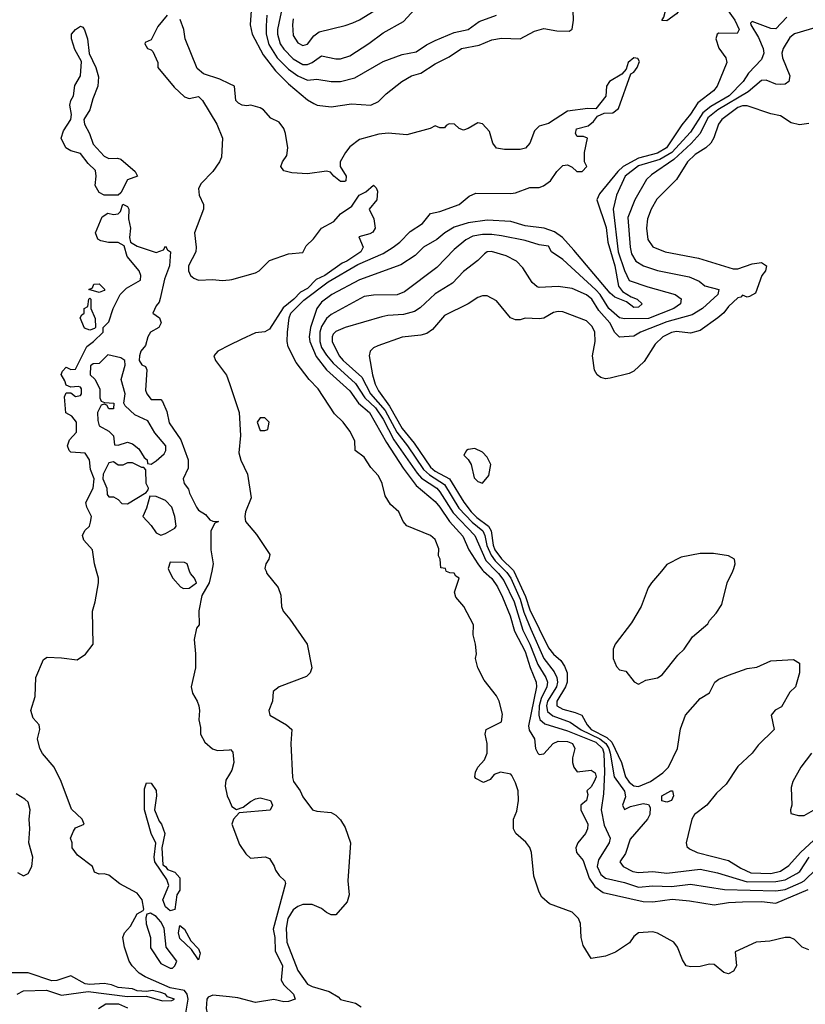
# Model space of a CAD drawing. Header units: inches. Extents: x 2348352 to 2479776, y 460422 to 613655.
# Tile 270 of 590: x 2389114 to 2392435, y 558168 to 562331. Entities that reach past the tile are written whole.
import ezdxf

# ---------------------------------------------------------------- set-up
doc = ezdxf.new("R2010")
doc.units = ezdxf.units.IN
doc.header["$MEASUREMENT"] = 0
for name, color, linetype in [('C3585', 7, 'Continuous'), ('C3586', 7, 'Continuous'), ('C3595', 7, 'Continuous'), ('C3596', 7, 'Continuous')]:
    doc.layers.add(name, color=color, linetype=linetype)

msp = doc.modelspace()

# ---------------------------------------------------------------- linework, layer by layer
at = {"layer": 'C3585', "color": 4}
for points, elevation in [([(2389816, 558130), (2389826.3, 558190), (2389821.6, 558210), (2389810, 558226), (2389750, 558237.3), (2389643.3, 558283.3), (2389619.1, 558299.1), (2389589.7, 558329.7), (2389577, 558350), (2389557, 558410), (2389549.4, 558450.6), (2389556, 558470), (2389582, 558498), (2389609.6, 558550.4), (2389635.3, 558564.7), (2389638, 558570), (2389631.6, 558610), (2389610, 558638), (2389536.6, 558676.6), (2389490, 558713.2), (2389470, 558719), (2389450, 558718), (2389430, 558726), (2389422, 558750), (2389358, 558798), (2389335.3, 558830), (2389335.3, 558850), (2389328.7, 558870), (2389340.4, 558899.6), (2389350, 558914), (2389386, 558930), (2389378, 558950), (2389332.9, 558992.9), (2389289, 559110), (2389259, 559170), (2389210, 559229), (2389199.3, 559250), (2389189, 559290), (2389199, 559330), (2389195.3, 559350), (2389170, 559378), (2389161.2, 559410), (2389179, 559470), (2389181.2, 559550), (2389213.6, 559626.4), (2389230, 559636), (2389290, 559633.4), (2389356, 559624), (2389392.1, 559647.9), (2389424, 559690), (2389421.2, 559830), (2389432.7, 559870), (2389447, 559950), (2389446.6, 559970), (2389438, 560000)], 48), ([(2389746, 560000), (2389761, 559970), (2389792.8, 559932.8), (2389806.4, 559926.4), (2389830, 559927), (2389860.9, 559950), (2389852.7, 559970), (2389835.1, 559990), (2389831.9, 560000)], 48), ([(2389925.6, 560000), (2389914.8, 559950), (2389883.6, 559896.4), (2389871.1, 559831.1), (2389872.7, 559772.7), (2389861, 559759), (2389850.8, 559710), (2389857.3, 559650), (2389856.3, 559590), (2389839.1, 559510), (2389843.8, 559483.8), (2389864, 559450), (2389870.7, 559429.3), (2389874, 559410), (2389870.9, 559370.9), (2389878, 559338), (2389877.3, 559310), (2389895.8, 559275.8), (2389928.2, 559248.2), (2389950, 559240.7), (2390000, 559244.3)], 48), ([(2390000, 559141), (2389984.9, 559115.1), (2389982, 559090), (2389990.7, 559050), (2390000, 559028.1)], 48), ([(2389104.5, 558724.5), (2389130, 558711.3), (2389150, 558721), (2389165.2, 558750), (2389169.2, 558790), (2389152.3, 558850), (2389156, 558910), (2389153.2, 558950), (2389158, 558990), (2389150, 559022), (2389135.9, 559035.9), (2389098.3, 559058.3)], 52), ([(2389102.4, 558210), (2389130, 558224.7), (2389226.8, 558226.8), (2389290, 558206.9), (2389402.3, 558222.3), (2389570, 558200.8), (2389650, 558202), (2389717.5, 558182.5), (2389756.2, 558183.8), (2389768.7, 558190), (2389739.1, 558199.1), (2389729.5, 558210), (2389710, 558217.8), (2389674.6, 558225.4), (2389650, 558222), (2389610, 558224.5), (2389590, 558232.9), (2389530, 558238.9), (2389502, 558250), (2389470, 558255.4), (2389410, 558250.9), (2389390, 558254.5), (2389330, 558288.2), (2389271.1, 558268.9), (2389250, 558267.4), (2389150, 558300.5), (2389080.9, 558300.9)], 52), ([(2390000, 558199), (2389930, 558205.7), (2389910, 558198), (2389904.3, 558190), (2389901.4, 558150), (2389910, 558110.8), (2389930, 558090.8), (2389948.4, 558091.6), (2389949.2, 558110), (2389976.1, 558123.9), (2389990, 558126.7), (2390000, 558125.4)], 48), ([(2389446, 558150), (2389478, 558170), (2389531, 558170), (2389570, 558152.7)], 48)]:
    msp.add_lwpolyline(points, dxfattribs=dict(at, elevation=elevation))
for points, elevation in [([(2389750, 558562.7), (2389730, 558579.3), (2389718, 558610), (2389744, 558670), (2389736, 558696), (2389685.2, 558770), (2389682.7, 558790), (2389689.2, 558849.2), (2389669, 558890), (2389641.2, 558990), (2389641.5, 559078.5), (2389650, 559104.7), (2389670, 559102.8), (2389690, 559071.3), (2389692, 559050), (2389682.8, 558990), (2389702.8, 558942.8), (2389713, 558930), (2389726.8, 558890), (2389714.8, 558830), (2389718, 558758), (2389730, 558751), (2389738, 558738), (2389770, 558726.8), (2389790, 558702), (2389790.4, 558650), (2389778, 558630), (2389770, 558568.7)], 44), ([(2389666.4, 558553.6), (2389651.1, 558548.9), (2389646.4, 558533.6), (2389647.9, 558507.9), (2389666, 558450), (2389667.1, 558407.1), (2389710, 558340.7), (2389750, 558320.7), (2389759.3, 558320.7), (2389769.3, 558330.7), (2389777.2, 558350), (2389732.3, 558410), (2389723.7, 558490), (2389710, 558516), (2389690, 558539.5)], 48), ([(2389870, 558355.3), (2389839.3, 558399.3), (2389790, 558446.6), (2389785.1, 558470), (2389790, 558501), (2389810, 558486), (2389836.7, 558436.7), (2389870, 558402.8), (2389876.1, 558383.9)], 44)]:
    msp.add_lwpolyline(points, close=True, dxfattribs=dict(at, elevation=elevation))
at = {"layer": 'C3586', "color": 4}
for points, elevation in [([(2389737.6, 562350), (2389697.5, 562302.5), (2389670, 562246), (2389644.7, 562235.3), (2389642, 562230), (2389654, 562210), (2389670, 562204.7), (2389676.8, 562196.8), (2389698, 562150), (2389698, 562130), (2389766.2, 562046.2), (2389810, 562004.7), (2389830, 561998), (2389870, 562006), (2389886, 561990), (2389947.7, 561890), (2389970.5, 561830), (2389966.8, 561750), (2389958.8, 561730), (2389930.4, 561689.6), (2389880.7, 561639.3), (2389870, 561618), (2389873, 561590), (2389890.4, 561550), (2389890.5, 561530), (2389852.7, 561430), (2389860.3, 561370), (2389858.7, 561350), (2389827, 561290), (2389826.7, 561270), (2389836.3, 561250), (2389850, 561238), (2389870, 561230.4), (2389930, 561233.4), (2389970, 561228), (2390000, 561231.5)], 52), ([(2390000, 562060.6), (2389959.9, 562079.9), (2389890, 562103), (2389864.4, 562124.4), (2389812.7, 562250), (2389807.7, 562290), (2389791.8, 562331.8)], 56), ([(2389438, 560000), (2389429.3, 560030.7), (2389421.2, 560090), (2389385.2, 560130), (2389379, 560150), (2389389.3, 560170.7), (2389408.7, 560190), (2389412.9, 560207.1), (2389417.2, 560230), (2389397.2, 560270), (2389393.2, 560290), (2389424, 560350), (2389429, 560390), (2389413.2, 560430), (2389409, 560470), (2389390, 560498), (2389330, 560502), (2389322, 560510), (2389315.3, 560530), (2389324.7, 560555.3), (2389353.2, 560586.8), (2389354, 560630), (2389334.6, 560654.6), (2389309.2, 560669.2), (2389303.1, 560736.9), (2389310, 560754), (2389330, 560754), (2389350, 560738), (2389370, 560742), (2389375.3, 560750), (2389375.3, 560770), (2389370, 560778), (2389360.4, 560780.4), (2389330, 560778), (2389310, 560786), (2389304.7, 560804.7), (2389289.2, 560830.8), (2389294.6, 560845.4), (2389310, 560862), (2389330, 560852), (2389350, 560854), (2389398, 560950), (2389426, 560970), (2389466, 561010), (2389466, 561030), (2389490, 561054), (2389508, 561110), (2389539, 561170), (2389564.5, 561195.5), (2389624, 561230), (2389626, 561250), (2389619.3, 561270), (2389567.3, 561330), (2389555.5, 561375.5), (2389530, 561389.6), (2389489.5, 561389.5), (2389456, 561396), (2389443.2, 561403.2), (2389434, 561430), (2389462.7, 561497.3), (2389486.8, 561513.2), (2389510, 561507.7), (2389530, 561510.8), (2389539.6, 561520.4), (2389550, 561551), (2389570, 561542), (2389574.8, 561530), (2389574, 561490), (2389581.6, 561450), (2389577.3, 561410), (2389582, 561390), (2389610, 561373.4), (2389690, 561347.3), (2389722, 561358), (2389730, 561374), (2389738, 561358), (2389751.3, 561350), (2389746.8, 561290), (2389725.2, 561234.8), (2389708, 561152), (2389703.5, 561136.5), (2389690, 561122), (2389676, 561090), (2389704.7, 561070), (2389711.1, 561048.9), (2389702, 561030), (2389666.8, 561010), (2389654.8, 560990), (2389645.8, 560954.2), (2389625.5, 560930), (2389620.7, 560910), (2389618.8, 560890), (2389630, 560871.3), (2389645.4, 560865.4), (2389651.1, 560851.1), (2389645.5, 560765.5), (2389650.7, 560750), (2389670, 560725.5), (2389710, 560726), (2389717.5, 560717.5), (2389735.1, 560675.1), (2389746.1, 560626.1), (2389794.6, 560554.6), (2389825.7, 560470), (2389825.2, 560434.8), (2389804.9, 560390), (2389808.2, 560370), (2389826.6, 560346.6), (2389831, 560329), (2389860.5, 560270), (2389870, 560257.3), (2389898.5, 560238.5), (2389916.9, 560216.9), (2389930, 560211.3), (2389954, 560210), (2389938, 560202), (2389922, 560170), (2389922, 560090), (2389932, 560030), (2389925.6, 560000)], 48), ([(2390000, 560954.6), (2389950.8, 560930), (2389934.8, 560910), (2389940.7, 560890), (2389987.8, 560827.8), (2390000, 560792.3)], 52), ([(2389831.9, 560000), (2389822, 560030), (2389810, 560036), (2389750, 560038), (2389741, 560010), (2389746, 560000)], 48)]:
    msp.add_lwpolyline(points, dxfattribs=dict(at, elevation=elevation))
at = {"layer": 'C3586', "color": 4, "elevation": 48}
for points in [[(2389490, 561744.9), (2389526.4, 561746.4), (2389541, 561741), (2389602, 561690), (2389611.3, 561670), (2389570, 561654), (2389540.5, 561599.5), (2389530, 561589.3), (2389470, 561589.3), (2389450, 561601.2), (2389432.7, 561630), (2389437.2, 561670), (2389433.8, 561693.8), (2389402.7, 561722.7), (2389370, 561766), (2389330, 561777), (2389309, 561790), (2389289.2, 561830), (2389298.6, 561861.4), (2389329.2, 561910), (2389332.3, 561930), (2389326, 561970), (2389329.2, 561990), (2389341.2, 562010), (2389346.3, 562053.7), (2389370, 562094), (2389374.5, 562154.5), (2389346, 562206), (2389332.3, 562250), (2389333.2, 562270), (2389349, 562290), (2389370, 562304), (2389379.9, 562299.9), (2389388, 562288), (2389400.4, 562250), (2389407.9, 562187.9), (2389435.8, 562130), (2389446.4, 562090), (2389444.4, 562050), (2389422.6, 561997.4), (2389410.6, 561950), (2389384.9, 561910), (2389387.7, 561890), (2389408.4, 561850), (2389424.6, 561804.6), (2389470, 561754)], [(2389450, 561178), (2389406, 561190), (2389422, 561198), (2389427.3, 561212.7), (2389450, 561214), (2389474, 561190), (2389470, 561186)], [(2389410, 561018), (2389387.3, 561027.3), (2389368.7, 561070), (2389376.4, 561083.6), (2389386, 561090), (2389386, 561110), (2389402, 561118), (2389406, 561150), (2389410, 561154), (2389414, 561150), (2389414, 561110), (2389432.7, 561067.3), (2389434, 561030), (2389430, 561026)], [(2389486.4, 560913.6), (2389450, 560878), (2389423.6, 560876.4), (2389412.7, 560867.3), (2389412, 560830), (2389430.9, 560810.9), (2389452, 560770), (2389452.7, 560732.7), (2389458, 560718), (2389472.7, 560712.7), (2389512, 560710), (2389510, 560686), (2389490, 560686), (2389482, 560702), (2389470, 560706), (2389458, 560702), (2389442, 560670), (2389443.6, 560636.4), (2389450, 560614), (2389490, 560592), (2389510, 560572), (2389514, 560534), (2389530, 560532), (2389570, 560544.7), (2389590, 560538), (2389616.9, 560516.9), (2389639.6, 560479.6), (2389652, 560470), (2389654, 560454), (2389670, 560452), (2389690, 560466), (2389723.9, 560496.1), (2389731.3, 560510), (2389731.3, 560530), (2389684.9, 560584.9), (2389655.5, 560635.5), (2389600.8, 560660.8), (2389559, 560699), (2389554, 560710), (2389559.3, 560750), (2389542.7, 560810), (2389559.6, 560870), (2389558, 560890), (2389541.6, 560901.6)], [(2389510, 560462), (2389490, 560458), (2389466, 560410), (2389464.7, 560390), (2389482, 560350), (2389483.6, 560323.6), (2389490, 560314), (2389510, 560314), (2389530, 560302), (2389546, 560286), (2389570, 560284.7), (2389648.4, 560331.6), (2389656.4, 560343.6), (2389658, 560350), (2389648.7, 560370), (2389647.3, 560427.3), (2389638, 560438), (2389630, 560438), (2389590, 560458), (2389570, 560458), (2389550, 560448), (2389530, 560448)], [(2389663.6, 560316.4), (2389650, 560266), (2389634, 560230), (2389670, 560192), (2389690, 560162), (2389710, 560152), (2389730, 560158), (2389770, 560181), (2389775.1, 560190), (2389769.4, 560230.6), (2389756.9, 560270), (2389730, 560297.6), (2389690, 560315.3)]]:
    msp.add_lwpolyline(points, close=True, dxfattribs=at)
at = {"layer": 'C3595', "color": 4}
for points, elevation in [([(2390154.9, 560000), (2390159.1, 559990), (2390206.8, 559930), (2390218, 559898), (2390220.7, 559850), (2390227.3, 559830), (2390256, 559796), (2390328.5, 559690), (2390348.7, 559590), (2390341.3, 559570), (2390325.5, 559554.5), (2390211, 559510), (2390185.5, 559490), (2390182, 559450), (2390166.7, 559410), (2390170.4, 559390.4), (2390242, 559350), (2390264, 559330), (2390259.5, 559270), (2390266.3, 559126.3), (2390270.6, 559110), (2390299.1, 559070), (2390310, 559044.7), (2390352, 558990), (2390370, 558984), (2390430, 558978.8), (2390450, 558967.3), (2390470, 558947.3), (2390490, 558914.8), (2390512.7, 558850), (2390500.7, 558690), (2390506.8, 558630), (2390498.5, 558601.5), (2390450, 558546), (2390430, 558546), (2390410, 558555.3), (2390390, 558573.2), (2390350, 558589.4), (2390310, 558589.4), (2390290, 558582), (2390270, 558566.6), (2390247.9, 558530), (2390239.6, 558490), (2390242.7, 558430), (2390290, 558310.8), (2390330, 558253.4), (2390350, 558243.1), (2390421.6, 558221.6), (2390459.5, 558199.5), (2390470, 558188.2), (2390532.8, 558172.8), (2390556.7, 558156.7)], 52), ([(2392450, 558398), (2392422, 558410), (2392390, 558442), (2392370.9, 558450.9), (2392350, 558450.8), (2392285.8, 558434.2), (2392228, 558430), (2392138, 558390), (2392144, 558330), (2392132.1, 558307.9), (2392110, 558296), (2392090, 558302.8), (2392050, 558336), (2392030, 558337.3), (2391990, 558328), (2391950, 558326), (2391931, 558331), (2391915.3, 558355.3), (2391894.8, 558410), (2391878.8, 558430), (2391810, 558468.4), (2391790, 558473.7), (2391729.7, 558470.3), (2391710, 558454.8), (2391691.8, 558428.2), (2391632.1, 558387.9), (2391590, 558370.8), (2391530, 558362), (2391496, 558416), (2391487.3, 558450), (2391484.9, 558510), (2391476.3, 558530), (2391450, 558558), (2391353.2, 558593.2), (2391320.7, 558620.7), (2391310, 558642), (2391287.3, 558710), (2391277.6, 558810), (2391270.3, 558830.3), (2391253.8, 558853.8), (2391210.8, 558890), (2391200.7, 558910), (2391202, 558950), (2391215.1, 558984.9), (2391223, 559030), (2391220.5, 559070), (2391210, 559104.7), (2391194.6, 559134.6), (2391190, 559141), (2391146, 559150), (2391120.2, 559139.8), (2391102, 559118), (2391074, 559106), (2391042, 559122), (2391038, 559130), (2391041, 559150), (2391051, 559170), (2391078.7, 559201.3), (2391090.3, 559229.7), (2391090.6, 559270.6), (2391081, 559310), (2391086, 559330), (2391150, 559362), (2391155.2, 559395.2), (2391141, 559450), (2391130, 559472), (2391078, 559538), (2391050.9, 559590.9), (2391041, 559630), (2391044.7, 559650), (2391041, 559690), (2391031, 559730), (2391032.7, 559772.7), (2390991, 559850), (2390958, 559890), (2390951.3, 559910), (2390972, 559970), (2390958, 559978), (2390950, 559991.3), (2390932, 559992), (2390918, 559998), (2390917.3, 560000)], 56), ([(2391074.5, 560000), (2391110, 559968.8), (2391133.1, 559933.1), (2391155.5, 559890), (2391187.3, 559810), (2391205.8, 559745.8), (2391250, 559659.3), (2391271.6, 559591.6), (2391297.7, 559530), (2391298.5, 559510), (2391265.1, 559345.1), (2391267, 559327), (2391290.6, 559290), (2391294, 559250), (2391304, 559230), (2391310, 559224), (2391330, 559227.3), (2391369.7, 559270.3), (2391390, 559280.4), (2391430, 559278.7), (2391450.6, 559270), (2391460.7, 559250), (2391450.8, 559210), (2391450.9, 559190.9), (2391456, 559170), (2391470, 559151.3), (2391530, 559157.3), (2391546.8, 559146.8), (2391550.2, 559130), (2391542, 559110), (2391530, 559088), (2391512, 559070), (2391515.3, 559055.3), (2391510.5, 559030), (2391486, 559010), (2391485.5, 558990), (2391515.6, 558930), (2391514.6, 558910), (2391505.3, 558890), (2391473, 558850), (2391465.5, 558830), (2391468, 558810), (2391495.4, 558775.4), (2391521.2, 558701.2), (2391545.2, 558665.2), (2391580.5, 558640.5), (2391750, 558602.6), (2391790, 558601.1), (2391871.7, 558611.7), (2391945.1, 558605.1), (2392050, 558588.2), (2392110, 558598), (2392170, 558601.1), (2392250, 558602.6), (2392310, 558596), (2392447, 558653)], 64), ([(2391128.7, 560000), (2391138.6, 559990), (2391160.6, 559960.6), (2391204.5, 559870), (2391240.7, 559750), (2391271, 559690), (2391304.5, 559604.5), (2391338.5, 559550), (2391344.7, 559530), (2391342.8, 559510), (2391318.8, 559461.2), (2391310.1, 559430), (2391308.4, 559390), (2391312.3, 559372.3), (2391333.4, 559353.4), (2391430, 559323.5), (2391550, 559275.6), (2391577.6, 559250), (2391583, 559230), (2391586.3, 559150), (2391582.5, 559057.5), (2391572.4, 558990), (2391584.7, 558924.7), (2391610.4, 558870), (2391605.5, 558850), (2391561.3, 558778.7), (2391555.6, 558750), (2391570, 558717.1), (2391590, 558701.1), (2391670, 558682.6), (2391730, 558662.6), (2391790, 558668.8), (2391870, 558666.3), (2391950, 558675.3), (2392092.8, 558652.8), (2392310, 558647.9), (2392350, 558653.2), (2392417.1, 558682.9), (2392430, 558690.2), (2392480.6, 558739.4)], 68), ([(2391167.5, 560000), (2391173.8, 559993.8), (2391190.1, 559970.1), (2391230, 559881.3), (2391245.5, 559825.5), (2391274.2, 559754.2), (2391329.3, 559630), (2391373.4, 559573.4), (2391384.7, 559550), (2391387.2, 559530), (2391382.9, 559510), (2391345.4, 559450), (2391340.2, 559430), (2391345.3, 559405.3), (2391367.2, 559387.2), (2391441, 559361), (2391487.7, 559327.7), (2391566.2, 559290), (2391592.2, 559270), (2391604.5, 559250), (2391610.1, 559230), (2391627, 559130), (2391670.4, 559069.6), (2391675.2, 559044.8), (2391662.8, 559010), (2391670, 558992), (2391696, 559004), (2391750, 559017.3), (2391772, 559012), (2391779.8, 558999.8), (2391777.3, 558970), (2391767.7, 558950), (2391694.4, 558865.6), (2391675.2, 558804.8), (2391651.3, 558770), (2391664.7, 558750), (2391706, 558730), (2391730, 558725.3), (2391790, 558728.7), (2391850, 558722.6), (2391990, 558738.7), (2392064.2, 558724.2), (2392190, 558685.4), (2392310, 558686.5), (2392350, 558693.4), (2392399.8, 558720.2), (2392411.3, 558730), (2392451.6, 558790)], 72), ([(2391202.5, 560000), (2391252.2, 559892.2), (2391270, 559835.8), (2391350, 559674.9), (2391370, 559648.4), (2391401.3, 559621.3), (2391417.3, 559597.3), (2391428.9, 559570), (2391428.1, 559530), (2391420.7, 559510), (2391383.9, 559450), (2391384.6, 559430), (2391410, 559416.1), (2391462.3, 559402.3), (2391490.6, 559390), (2391512.9, 559350), (2391530.3, 559330), (2391596.1, 559296.1), (2391616.8, 559276.8), (2391657.8, 559190), (2391675, 559130), (2391690, 559106.5), (2391710, 559091.5), (2391730, 559088.8), (2391780.9, 559110), (2391833.2, 559146.8), (2391856.2, 559170), (2391894.5, 559250), (2391907.3, 559332.7), (2391929, 559390), (2391990, 559461), (2392030, 559484.7), (2392053.2, 559530), (2392070, 559542), (2392110, 559559.1), (2392190, 559587.3), (2392230, 559594), (2392290, 559620.5), (2392385.4, 559625.4), (2392410.9, 559610.9), (2392411.1, 559568.9), (2392394, 559510), (2392370, 559488), (2392334.4, 559425.6), (2392308.1, 559411.9), (2392291.3, 559390), (2392302.8, 559330), (2392236.1, 559263.9), (2392210, 559229.2), (2392150, 559173.2), (2392100.9, 559099.1), (2392059, 559061), (2392019.1, 559010), (2391966.8, 558970), (2391954.8, 558950), (2391930.8, 558850), (2391934.8, 558834.8), (2391944.9, 558824.9), (2391978, 558810), (2392110, 558776.5), (2392163.2, 558743.2), (2392204.3, 558724.3), (2392290, 558721.1), (2392329.8, 558730.2), (2392365.9, 558754.1), (2392414.5, 558810), (2392490, 558878.5)], 76), ([(2391826.5, 560000), (2391784.7, 559950), (2391770.9, 559929.1), (2391741, 559850), (2391699.8, 559780.2), (2391631, 559690), (2391622.8, 559670), (2391622.8, 559630), (2391636.9, 559596.9), (2391650, 559582), (2391676, 559576), (2391711.6, 559531.6), (2391730, 559522), (2391761.2, 559538.8), (2391810, 559547.7), (2391830, 559560.7), (2391895.9, 559644.1), (2391922.7, 559670), (2391958, 559722), (2392023.2, 559776.8), (2392030, 559791), (2392058.4, 559821.6), (2392081.5, 559858.5), (2392105.2, 559950), (2392128.5, 560000)], 84), ([(2390000, 559244.3), (2390004.7, 559244.7), (2390014.4, 559234.4), (2390018.8, 559190), (2390010, 559158), (2390000, 559141)], 48), ([(2392462, 559230), (2392416.3, 559170), (2392382.8, 559110), (2392375.3, 559084.7), (2392378, 559010), (2392372, 558990), (2392374, 558974), (2392406.4, 558966.4), (2392430, 558966.8), (2392470, 558988.2)], 84), ([(2390000, 559028.1), (2390010, 559004.7), (2390030, 558991.3), (2390059, 559001), (2390090, 559026), (2390110, 559036), (2390130, 559041), (2390174, 559030), (2390182, 559010), (2390172, 558988), (2390042, 558978), (2390018, 558950), (2390011, 558930), (2390043.4, 558843.4), (2390070, 558804.7), (2390090, 558786), (2390151, 558791), (2390170, 558784.7), (2390190, 558752), (2390194.8, 558734.8), (2390210, 558712), (2390234, 558690), (2390238, 558678), (2390185.2, 558485.2), (2390191.8, 558450), (2390194.2, 558394.2), (2390224.9, 558330), (2390218.8, 558270), (2390230.7, 558250), (2390270.7, 558210), (2390278, 558190), (2390250, 558179.6), (2390230, 558178.7), (2390188.5, 558188.5), (2390110, 558174.7), (2390035.7, 558195.7), (2390000, 558199)], 48)]:
    msp.add_lwpolyline(points, dxfattribs=dict(at, elevation=elevation))
at = {"layer": 'C3595', "color": 4, "elevation": 72}
msp.add_lwpolyline([(2391850, 559022), (2391828.4, 559028.4), (2391828, 559050), (2391866, 559070), (2391874, 559070), (2391878, 559050), (2391870, 559029)], close=True, dxfattribs=at)
at = {"layer": 'C3596', "color": 4}
for points, elevation in [([(2392052.1, 562450), (2392136.9, 562330), (2392155.5, 562290), (2392147.1, 562272.9), (2392070, 562274), (2392062.8, 562270), (2392059.1, 562260.9), (2392057.1, 562250), (2392070, 562211), (2392099.3, 562170), (2392103.8, 562150), (2392063, 562050), (2392047.3, 562030), (2391980.2, 561979.8), (2391950, 561932.3), (2391912.5, 561887.5), (2391848.7, 561790), (2391810, 561767.3), (2391730, 561746), (2391664.9, 561710), (2391641.8, 561690), (2391564.4, 561595.6), (2391553.1, 561570), (2391592.8, 561452.8), (2391600.2, 561390), (2391629.2, 561290), (2391644.9, 561204.9), (2391662.6, 561182.6), (2391698.8, 561158.8), (2391724.7, 561150), (2391744.7, 561130), (2391730, 561115.3), (2391710, 561114), (2391678.6, 561138.6), (2391630, 561158), (2391610, 561175.6), (2391456.9, 561356.9), (2391408, 561410), (2391375, 561435), (2391330.3, 561449.7), (2391250, 561460.4), (2391190, 561477.7), (2391090, 561484.4), (2391010, 561472.4), (2390950, 561454.2), (2390910.4, 561430), (2390877.8, 561402.2), (2390821, 561370), (2390785.3, 561334.7), (2390725.1, 561294.9), (2390550, 561232), (2390432.7, 561170), (2390390, 561137.3), (2390370.3, 561110), (2390343.6, 561030), (2390337.2, 560990), (2390340.7, 560970), (2390366.5, 560906.5), (2390410.8, 560850.8), (2390510, 560761.7), (2390546.5, 560710), (2390592.6, 560670), (2390664, 560544), (2390734.8, 560434.8), (2390790, 560361.7), (2390870, 560293.4), (2390890, 560270.3), (2390930.1, 560210.1), (2390987, 560147), (2391012.9, 560090), (2391050.2, 560030), (2391070, 560004), (2391074.5, 560000)], 64), ([(2390092.7, 562370), (2390087.7, 562310), (2390096.4, 562270), (2390142.5, 562182.5), (2390195.1, 562115.1), (2390250, 562060.3), (2390330, 561993), (2390356.8, 561976.8), (2390370.6, 561970.6), (2390430, 561963), (2390515.9, 561975.9), (2390598, 561970), (2390630, 561984.9), (2390662.6, 562017.4), (2390729.2, 562070), (2390770, 562094), (2390810, 562105.5), (2390870, 562144.9), (2390930, 562174.9), (2390982, 562210), (2391055.6, 562224.4), (2391110, 562246.8), (2391150, 562254), (2391230, 562250.8), (2391290, 562282.8), (2391330, 562294), (2391384, 562284), (2391437.2, 562282.8), (2391448.9, 562291.1), (2391455.1, 562330), (2391452.3, 562410)], 64), ([(2390224, 562390), (2390203.1, 562290), (2390203.1, 562270), (2390214.9, 562230), (2390230, 562206.4), (2390270, 562165.3), (2390310, 562141.7), (2390330, 562142), (2390349.8, 562150.2), (2390390, 562178), (2390450, 562165.5), (2390470, 562165.5), (2390510, 562179.1), (2390590, 562230.6), (2390650, 562276.3), (2390735.6, 562324.4), (2390784.1, 562375.9)], 72), ([(2390270, 562335.3), (2390266.7, 562310), (2390270, 562264.7), (2390290, 562234), (2390310, 562223), (2390330, 562227.3), (2390357.2, 562262.8), (2390379.5, 562280.5), (2390490, 562306.8), (2390521.5, 562318.5), (2390550, 562330.8), (2390630, 562380.7)], 76), ([(2390158, 562350), (2390155.1, 562304.9), (2390155.8, 562270), (2390166.4, 562226.4), (2390202.7, 562170), (2390250, 562121.7), (2390290, 562093.4), (2390330, 562075.8), (2390370, 562079.3), (2390430, 562070.4), (2390469.5, 562070.5), (2390530, 562085.5), (2390650, 562154), (2390730, 562184), (2390790, 562196), (2390834.2, 562225.8), (2390870, 562243), (2390950, 562277.1), (2391010, 562290.5), (2391056.1, 562323.9), (2391129.6, 562350.4)], 68), ([(2392357.6, 562342.4), (2392310, 562292.7), (2392290, 562293.6), (2392210, 562324), (2392203.4, 562316.6), (2392204.4, 562310), (2392236.7, 562256.7), (2392257.4, 562210), (2392260.4, 562190), (2392250, 562162.7), (2392195.3, 562104.7), (2392172.4, 562070), (2392112.9, 562010), (2392035.7, 561964.3), (2392001.7, 561938.3), (2391950, 561855.8), (2391870.5, 561769.5), (2391820.2, 561739.8), (2391730, 561713.3), (2391674, 561670), (2391637.1, 561590), (2391623.1, 561530), (2391644.3, 561350), (2391670, 561270.5), (2391690, 561228.8), (2391770, 561201.1), (2391884.7, 561170), (2391910.4, 561150.4), (2391907.3, 561130), (2391878.8, 561110), (2391771.8, 561068.2), (2391670, 561066.2), (2391650, 561071.1), (2391604.4, 561110), (2391567.6, 561170), (2391550, 561189.8), (2391410, 561318), (2391362, 561350), (2391350, 561374), (2391310, 561379.3), (2391250, 561397.6), (2391150, 561417.4), (2391110, 561423.5), (2391070, 561423), (2391030, 561416.2), (2390999.9, 561400.1), (2390950, 561359.3), (2390876.7, 561283.3), (2390739.9, 561180.1), (2390710, 561167.3), (2390610, 561167), (2390570, 561160.9), (2390430, 561084.5), (2390410, 561067.3), (2390390, 561034.5), (2390382.4, 561010), (2390382.7, 560970), (2390390, 560945.5), (2390410, 560912.2), (2390438.3, 560878.3), (2390533.3, 560793.3), (2390572.4, 560732.4), (2390617.5, 560690), (2390650, 560642.6), (2390695.4, 560555.4), (2390794.1, 560414.1), (2390812.5, 560392.5), (2390876.5, 560350), (2390890, 560335.3), (2390946.3, 560246.3), (2391037.7, 560150), (2391084.6, 560044.6), (2391128.7, 560000)], 68), ([(2392490, 562301.6), (2392390, 562271.6), (2392370, 562255.6), (2392341.6, 562210), (2392336.3, 562190), (2392339.1, 562170), (2392370, 562094), (2392366, 562070), (2392350, 562059.3), (2392330, 562057), (2392310, 562058.4), (2392270, 562076.2), (2392250, 562074.7), (2392193.4, 562026.6), (2392065.5, 561950), (2392023.6, 561916.4), (2391990.2, 561849.8), (2391952.7, 561807.3), (2391879.7, 561740.3), (2391784.6, 561675.4), (2391763.7, 561656.3), (2391714.4, 561570), (2391685.1, 561494.9), (2391694.4, 561370), (2391700.7, 561340.7), (2391719.1, 561310), (2391751, 561290), (2391810, 561270.4), (2391944.1, 561244.1), (2391985.8, 561225.8), (2392010, 561206), (2392070, 561190.8), (2392064.7, 561170), (2392000.7, 561110), (2391956.1, 561083.9), (2391850, 561053.3), (2391738, 561010), (2391710, 560993.2), (2391650, 560989), (2391630, 561008.7), (2391608.2, 561050), (2391561.7, 561101.7), (2391532.6, 561150), (2391510, 561168.2), (2391450, 561195.1), (2391390, 561203.7), (2391310, 561199), (2391302, 561202), (2391280.2, 561220.2), (2391241.5, 561281.5), (2391214, 561310), (2391170, 561332.3), (2391108.3, 561351.7), (2391090, 561349.3), (2391078.8, 561341.2), (2391050, 561312.7), (2390990, 561266), (2390943.4, 561216.6), (2390870, 561172.3), (2390806.9, 561113.1), (2390783.1, 561096.9), (2390735.6, 561084.4), (2390670, 561080.7), (2390645.1, 561074.9), (2390489.4, 561029.4), (2390450, 561013.6), (2390439, 561001), (2390434.4, 560990), (2390435.3, 560970), (2390464.6, 560910), (2390480.9, 560890), (2390559.8, 560819.8), (2390596.5, 560750), (2390658.3, 560678.3), (2390707.8, 560587.8), (2390753.7, 560530), (2390820.7, 560430), (2390846.1, 560406.1), (2390910, 560365.5), (2390970, 560265.5), (2391026.3, 560206.3), (2391071.2, 560170), (2391080.2, 560150), (2391088.4, 560108.4), (2391106.6, 560066.6), (2391123.5, 560043.5), (2391167.5, 560000)], 72), ([(2390917.3, 560000), (2390914, 560010), (2390894, 560014), (2390891.3, 560050), (2390884.7, 560064.7), (2390886, 560094), (2390870, 560133.4), (2390850, 560150.5), (2390750.5, 560190.5), (2390734.8, 560210), (2390716, 560250), (2390681.4, 560281.4), (2390658.5, 560318.5), (2390645.5, 560370), (2390630, 560402.8), (2390598, 560438), (2390570, 560482), (2390532, 560510), (2390530.8, 560550), (2390510, 560591.3), (2390481, 560630), (2390444.4, 560664.4), (2390375.3, 560770), (2390337.1, 560810), (2390281.8, 560881.8), (2390248.5, 560948.5), (2390244.4, 560970), (2390245.5, 561010), (2390252.4, 561070), (2390260.2, 561090), (2390315, 561145), (2390417.2, 561222.8), (2390543.1, 561296.9), (2390650, 561342.5), (2390692.9, 561370), (2390720.9, 561390), (2390764.9, 561435.1), (2390817.1, 561470), (2390850, 561512.3), (2390890, 561520.7), (2390971, 561550), (2391014.6, 561585.4), (2391042, 561598), (2391190, 561596), (2391210, 561599.3), (2391270, 561622), (2391310, 561622), (2391328.4, 561628.4), (2391358, 561650), (2391384.7, 561690), (2391410, 561715.3), (2391430, 561718), (2391450, 561708), (2391469.3, 561689.3), (2391492, 561690), (2391512, 561710), (2391502, 561730), (2391502, 561770), (2391514, 561830), (2391496.9, 561836.9), (2391470, 561838), (2391462.8, 561850), (2391467.7, 561870), (2391517.5, 561882.5), (2391539, 561901), (2391556, 561924), (2391584, 561936), (2391622, 561938), (2391644.7, 561955.3), (2391698, 562102), (2391710, 562109.3), (2391724.9, 562130), (2391734.4, 562154.4), (2391727.1, 562167.1), (2391710, 562170.5), (2391686.6, 562150), (2391677.5, 562122.5), (2391659.1, 562100.9), (2391606.6, 562070), (2391595.1, 562050), (2391591.4, 562008.6), (2391550, 561954.8), (2391515.5, 561955.5), (2391430, 561944.9), (2391350, 561892.7), (2391310, 561880.7), (2391290, 561861), (2391271, 561809), (2391252.3, 561787.7), (2391230, 561783.1), (2391162.7, 561782.7), (2391128.8, 561788.8), (2391113.4, 561810), (2391099.3, 561859.3), (2391070.7, 561890.7), (2391050, 561894.8), (2391010, 561871), (2390990, 561864.7), (2390971.1, 561871.1), (2390952, 561890), (2390930, 561890.7), (2390916.4, 561883.6), (2390910, 561874), (2390890, 561874), (2390870, 561882), (2390849.2, 561870.8), (2390750, 561844), (2390671.8, 561851.8), (2390632.5, 561847.5), (2390550, 561824.9), (2390510, 561794), (2390491.5, 561770), (2390469, 561730), (2390468, 561710), (2390494.5, 561670), (2390492.7, 561650), (2390487.9, 561647.9), (2390470, 561647.7), (2390441, 561670), (2390427.1, 561687.1), (2390411, 561691), (2390330, 561679.1), (2390263.5, 561683.5), (2390230, 561692), (2390218, 561710), (2390224.7, 561730), (2390243.5, 561756.5), (2390246.8, 561790), (2390238, 561850), (2390230, 561871), (2390210, 561898.8), (2390175.3, 561915.3), (2390144.7, 561950), (2390130, 561958.8), (2390090.7, 561970.7), (2390073.2, 561966.8), (2390054, 561970), (2390038, 561978), (2390027.3, 561990), (2390022, 562050), (2390000, 562060.6)], 56), ([(2392450, 561893.2), (2392410, 561886.6), (2392375.3, 561895.3), (2392330, 561925.2), (2392290, 561933.2), (2392190, 561966.6), (2392170, 561967.3), (2392150, 561959.7), (2392082, 561910), (2392067.7, 561890), (2392048.6, 561831.4), (2392036.3, 561810), (2392014.8, 561790), (2391970, 561760.7), (2391937.1, 561730), (2391890, 561656), (2391807.1, 561572.9), (2391783, 561530), (2391768.2, 561490), (2391763.8, 561450), (2391770, 561402), (2391790.5, 561370.5), (2391842, 561350), (2391983.4, 561323.4), (2392130, 561277.3), (2392150, 561277.3), (2392210, 561298.4), (2392250, 561304), (2392271, 561290), (2392266.8, 561270), (2392250.8, 561250), (2392224.7, 561175.3), (2392199.6, 561160.4), (2392190, 561158), (2392170, 561166), (2392162, 561158), (2392150, 561155.3), (2392110, 561119.3), (2392090, 561092), (2392065.5, 561070), (2391990, 561017.6), (2391950, 561006), (2391890, 561012.4), (2391870, 561008.2), (2391833.4, 560990), (2391800.2, 560959.8), (2391754.3, 560885.7), (2391710, 560845.1), (2391690, 560835.1), (2391610, 560816), (2391590, 560813.2), (2391570, 560819), (2391555.3, 560830), (2391544, 560850), (2391535.1, 560910), (2391546.3, 560970), (2391545.1, 561010), (2391534.5, 561034.5), (2391510, 561058.4), (2391410, 561096), (2391390, 561097.2), (2391370, 561093.2), (2391330, 561069.2), (2391310, 561066), (2391251, 561069), (2391230, 561062), (2391210, 561062), (2391188.7, 561070), (2391130, 561142), (2391090, 561164), (2391070, 561164), (2391050, 561157.2), (2391010, 561129.2), (2390910, 561081.2), (2390858.8, 561021.2), (2390835.2, 561004.8), (2390810, 560998), (2390730, 560989.3), (2390627.5, 560952.5), (2390610, 560944), (2390596, 560930), (2390591, 560910), (2390604.6, 560830), (2390616, 560790), (2390630, 560761.3), (2390677.4, 560697.4), (2390730, 560602), (2390780.9, 560540.9), (2390850, 560439.6), (2390870, 560422.7), (2390930.1, 560390.1), (2390990.8, 560290.8), (2391022, 560250), (2391045.8, 560225.8), (2391095.2, 560190), (2391106.3, 560170), (2391115.1, 560110), (2391123, 560090), (2391150, 560051.3), (2391201.7, 560001.7), (2391202.5, 560000)], 76), ([(2390000, 561231.5), (2390010, 561232.7), (2390110, 561260.4), (2390126, 561270), (2390170, 561313.4), (2390250, 561341), (2390310, 561346.8), (2390324.6, 561375.4), (2390355.3, 561404.7), (2390389.8, 561450.2), (2390442, 561478), (2390470, 561510.8), (2390517.6, 561542.4), (2390549, 561590), (2390576.9, 561603.1), (2390610, 561631.3), (2390621, 561621), (2390626.8, 561606.8), (2390624, 561570), (2390591, 561530), (2390610.8, 561490), (2390616, 561450), (2390606.8, 561433.2), (2390594.4, 561425.6), (2390547.1, 561412.9), (2390566, 561370), (2390556, 561350), (2390496.3, 561310), (2390477.6, 561302.4), (2390404, 561250), (2390366.9, 561233.1), (2390330, 561195.1), (2390300.5, 561179.5), (2390273.1, 561150), (2390226.9, 561113.1), (2390170, 561022.4), (2390150, 561011.6), (2390110, 561007.6), (2390050, 560979.7), (2390000, 560954.6)], 52), ([(2390000, 560792.3), (2390042, 560670), (2390047, 560573), (2390040.4, 560500.4), (2390048.5, 560468.5), (2390076.9, 560410), (2390092.2, 560310), (2390067.7, 560250), (2390064.9, 560230), (2390068.8, 560210), (2390114.3, 560154.3), (2390171.3, 560070), (2390166.8, 560050), (2390154, 560030), (2390150.6, 560010), (2390154.9, 560000)], 52), ([(2392128.5, 560000), (2392133.2, 560010), (2392139, 560030), (2392135.3, 560050), (2392110, 560064), (2392046.4, 560073.6), (2391990, 560074), (2391910, 560058), (2391850, 560028), (2391826.5, 560000)], 84)]:
    msp.add_lwpolyline(points, dxfattribs=dict(at, elevation=elevation))
for points, elevation in [([(2391850, 562326), (2391828.4, 562328.4), (2391837.5, 562342.5), (2391846, 562374), (2391890, 562427.7), (2391910, 562443), (2391919, 562439), (2391930.4, 562430), (2391926, 562410), (2391913.6, 562386.4), (2391890, 562356.2)], 56), ([(2390150, 560648), (2390130, 560648), (2390118, 560630), (2390130, 560594), (2390150, 560594), (2390162, 560598), (2390168, 560630)], 56), ([(2391038, 560518), (2391010, 560514), (2391002, 560510), (2390992, 560490), (2391010, 560472), (2391022.8, 560450), (2391034.4, 560394.4), (2391050, 560378), (2391070, 560371.3), (2391096.5, 560403.5), (2391105.2, 560450), (2391090, 560482), (2391070, 560502)], 84)]:
    msp.add_lwpolyline(points, close=True, dxfattribs=dict(at, elevation=elevation))

doc.saveas('drawing.dxf')
